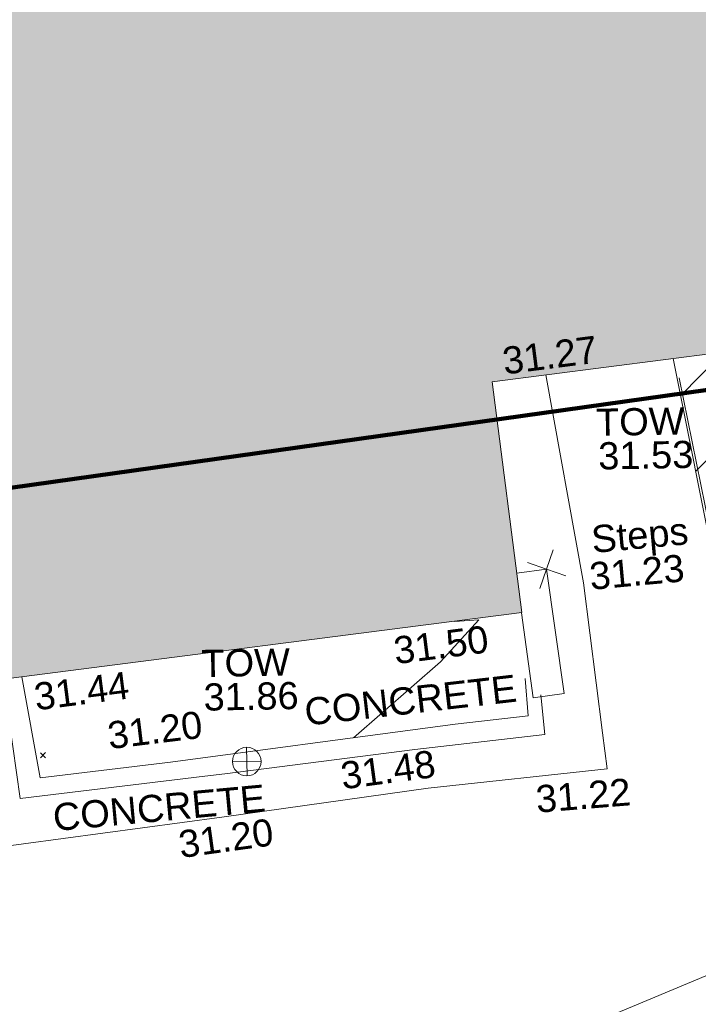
# Model space of a CAD drawing. Header units: millimetres. Extents: x -287732 to 520720, y -88450 to 287754.
# Tile 292 of 383: x 209520 to 218881, y 109684 to 123265. Entities that reach past the tile are written whole.
import ezdxf

# ---------------------------------------------------------------- set-up
doc = ezdxf.new("R2010")
doc.units = ezdxf.units.MM
doc.linetypes.add('IMPORT-HIDDEN2 _3_', pattern=[4762.5, 3175, -1587.5])
doc.linetypes.add('IMPORT-UG_ELEC_STREET LIGHTING_QLB2 _2_', pattern=[2700, 1500, -300.0000000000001, 0, -250, 150, -300.0000000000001, 0, -200])
for name, color, linetype, lineweight, true_color in [('00_TOPO_TOP_OF_WALL', 7, 'Continuous', 9, 0x666666), ('00_UAV_BUILDING_OUTLINE', 5, 'Continuous', 9, 0x0000ff), ('00_UAV_CONCRETE', 9, 'Continuous', 9, 0x808080), ('00_UAV_FENCE', 7, 'Continuous', 9, 0x264c2f), ('00_UAV_STEPS', 7, 'Continuous', 9, 0x666666), ('00_UAV_TOP_OF_WALL', 7, 'Continuous', 9, 0x666666), ('00_UAV_WALL', 7, 'Continuous', 9, 0x7c00a5), ('01_DTM_CONTOUR_MNR', 7, 'Continuous', 9, 0xa5a552), ('12333-PUM-2D-U-0001-C01 - Rev2_REVIT IMPORT_dwg', 7, 'Continuous', 9, 0x767676), ('A_RHA_Line', 7, 'Continuous', 9, 0x00a600), ('PUM-CHAMBER EXTENTS', 6, 'IMPORT-HIDDEN2 _3_', 9, 0xff00ff), ('PUM-UNABLE TO SURVEY', 190, 'Continuous', 9, 0x7f00ff)]:
    doc.layers.add(name, color=color, linetype=linetype, lineweight=lineweight, true_color=true_color)
for name, color, linetype, lineweight in [('00_UAV_SURVEY_TEXT', 7, 'Continuous', 9), ('A_RHA_Detail', 7, 'Continuous', 9), ('GEN-TEXT', 7, 'Continuous', 9)]:
    doc.layers.add(name, color=color, linetype=linetype, lineweight=lineweight)
doc.styles.add('Swis721 Lt BT_2', font='swissl.ttf', dxfattribs={"height": 375})

# ---------------------------------------------------------------- blocks, each defined once
blk = doc.blocks.new('12333-PUM-2D-U-0001-C01 - Rev2_REVIT IMPORT_dwg_MSL_Node_Linework_1-2077247-Site Location Plan Proposed')
at = {"layer": '00_UAV_STEPS', "color": 254, "true_color": 0xcccccc, "flags": 128}
for points in [[(256.5421955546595, 704.8438894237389), (0, 0), (-704.8438894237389, 256.5421955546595)], [(704.8438894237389, -256.5421955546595), (0, 0), (-256.5421955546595, -704.8438894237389)]]:
    blk.add_lwpolyline(points, dxfattribs=at)
blk = doc.blocks.new('12333-PUM-2D-U-0001-C01 - Rev2_REVIT IMPORT_dwg_TOW-2077249-Site Location Plan Proposed')
at = {"layer": '00_TOPO_TOP_OF_WALL', "color": 254, "true_color": 0xcccccc, "flags": 128}
for points in [[(0, 525.0554400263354), (0, 0), (-525.0554401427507, 0)], [(525.0554401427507, 0), (0, 0), (0, -525.0554400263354)]]:
    blk.add_lwpolyline(points, dxfattribs=at)
at = {"layer": '00_TOPO_TOP_OF_WALL', "color": 254, "true_color": 0xcccccc}
blk.add_circle((0, 0), 525.0554401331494, dxfattribs=at)
blk = doc.blocks.new('12333-PUM-2D-U-0001-C01 - Rev2_REVIT IMPORT_dwg_MGS62954_T2_Galway_ITM_3d_Rev1-2077680-Site Location Plan Proposed')
at = {"layer": '00_UAV_CONCRETE', "color": 254, "true_color": 0xcccccc, "flags": 128}
blk.add_lwpolyline([(534120767.858876, 725669987.8830876), (534121240.6985, 725667109.9365001), (534121465.4507757, 725665038.8321953), (534121519.6985, 725664538.9365002), (534119048.6985, 725664313.9365001), (534117047.5449939, 725664070.7991518), (534116192.6985, 725663966.9365002), (534112900.6985, 725663583.9365001), (534112804.5980598, 725664401.9342959), (534112732.6985001, 725665013.9365001), (534110645.6985, 725664797.9365001), (534108480.5900001, 725664540.9945)], dxfattribs=at)
at = {"layer": '00_UAV_FENCE', "color": 254, "true_color": 0xcccccc, "flags": 128}
blk.add_lwpolyline([(534122607.6985, 725669914.9365001), (534123043.6985002, 725667551.9365001), (534123486.2972962, 725664994.7941326), (534123560.6985002, 725664564.9365002), (534124179.6985, 725661540.9365002), (534124438.1148047, 725660094.410857), (534124691.6985, 725658674.9365002), (534125122.6985, 725656058.9365)], dxfattribs=at)
at = {"layer": '00_UAV_STEPS', "color": 254, "true_color": 0xcccccc, "flags": 128}
blk.add_lwpolyline([(534120323.0375445, 725667257.5381341), (534120734.0830002, 725667308.0510001), (534120945.0830001, 725665591.0510001), (534120519.3045791, 725665538.7276181), (534120375.0076238, 725666712.935544)], dxfattribs=at)
at = {"layer": '00_UAV_WALL', "color": 254, "true_color": 0xcccccc, "flags": 128}
for points in [[(534113468.2476581, 725665948.0988885), (534113696.6985, 725664553.9365), (534115498.6985, 725664735.9365), (534117261.9498932, 725664940.092314), (534117329.6985, 725664947.9365001), (534119435.6985002, 725665193.9365), (534120442.6985, 725665288.9365001), (534120413.6985002, 725665806.9365)], [(534120623.0830001, 725665578.0510001), (534120670.0830001, 725665029.0510001), (534118872.0830001, 725664854.0510001), (534116245.6849055, 725664563.6363298), (534115969.083, 725664533.0510001), (534113418.6985002, 725664273.9365002), (534113240.6985, 725665708.9365001), (534112532.5482023, 725665635.2392513), (534111299.6985, 725665506.9365001), (534108465.5900001, 725665177.9944999)]]:
    blk.add_lwpolyline(points, dxfattribs=at)
at = {"layer": '01_DTM_CONTOUR_MNR', "color": 254, "true_color": 0xcccccc, "flags": 128}
for points in [[(534118029.6394298, 725665029.695982), (534119247.2952049, 725666056.3736265), (534119787.0414732, 725666626.9525874), (534119450.0000001, 725666610.0000001), (534119486.5407599, 725666611.7324135), (534119478.0051004, 725666613.6038148)], [(534132621.278924, 725666251.0438238), (534132012.1036163, 725665753.8511088), (534130430.0000002, 725664752.804503), (534127292.8535871, 725664564.4926705), (534127140, 725664570.0000002), (534127078.6583102, 725664457.5301765), (534126502.9710822, 725663531.7854477), (534126020.0000001, 725663230), (534126034.9705883, 725663032.4764707), (534126070.0000001, 725662620), (534124572.9100905, 725662187.9113413), (534124000, 725662400.0000001), (534123704.2165588, 725662076.5978662), (534123140.5701492, 725661783.9195383), (534120430.0000002, 725660706.8051281), (534119896.1654136, 725660420.0000001), (534118430.0000002, 725659420), (534117542.5037524, 725658777.3303037)]]:
    blk.add_lwpolyline(points, dxfattribs=at)
at = {"xscale": 0.375, "yscale": 0.375, "zscale": 0.375}
for name, p in [('12333-PUM-2D-U-0001-C01 - Rev2_REVIT IMPORT_dwg_MSL_Node_Linework_1-2077247-Site Location Plan Proposed', (534120734.083, 725667308.051)), ('12333-PUM-2D-U-0001-C01 - Rev2_REVIT IMPORT_dwg_TOW-2077249-Site Location Plan Proposed', (534116552.6985, 725664726.9365001))]:
    blk.add_blockref(name, p, dxfattribs=at)
at = {"layer": '00_UAV_BUILDING_OUTLINE', "color": 251, "true_color": 0x666666, "char_height": 375, "width": 1495.902363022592, "attachment_point": 1, "line_spacing_factor": 1.005061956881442, "style": 'Swis721 Lt BT_2'}
for s, insert, rotation in [('31.27', (534120157.7557806, 725670373.8454967), 6.319040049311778), ('31.50', (534118586.8980126, 725666405.3646615), 6.3190400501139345), ('31.44', (534113617.5645173, 725665855.0735803), 6.319040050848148)]:
    blk.add_mtext(s, dxfattribs=dict(at, insert=insert, rotation=rotation))
at = {"layer": '00_UAV_CONCRETE', "color": 251, "true_color": 0x666666, "char_height": 375, "width": 1495.902363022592, "attachment_point": 1, "line_spacing_factor": 1.005061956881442, "style": 'Swis721 Lt BT_2'}
for s, insert, rotation in [('31.22', (534120518.705962, 725664324.758845), 3.5741577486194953), ('31.20', (534115573.1948905, 725663783.0375212), 6.886962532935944)]:
    blk.add_mtext(s, dxfattribs=dict(at, insert=insert, rotation=rotation))
at = {"layer": '00_UAV_STEPS', "char_height": 375, "attachment_point": 1, "rotation": 4.233739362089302, "line_spacing_factor": 1.005061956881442, "style": 'Swis721 Lt BT_2'}
for s, insert, width in [('Steps', (534121345.0542634, 725667893.5055903), 1552.889119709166), ('31.23', (534121310.3632243, 725667385.2765621), 1495.902363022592)]:
    blk.add_mtext(s, dxfattribs=dict(at, insert=insert, width=width))
at = {"layer": '00_UAV_SURVEY_TEXT', "color": 251, "true_color": 0x666666, "char_height": 375, "width": 3286.236302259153, "attachment_point": 1, "line_spacing_factor": 1.005061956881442, "style": 'Swis721 Lt BT_2'}
for insert, rotation in [((534117344.5089266, 725665579.5603385), 5.545061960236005), ((534113852.0111625, 725664187.286668), 4.305011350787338)]:
    blk.add_mtext('CONCRETE', dxfattribs=dict(at, insert=insert, rotation=rotation))
at = {"layer": '00_UAV_TOP_OF_WALL', "char_height": 375, "attachment_point": 1, "line_spacing_factor": 1.005061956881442, "style": 'Swis721 Lt BT_2'}
for s, insert, width in [('TOW', (534121450.8058421, 725669508.0627366), 1343.937678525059), ('31.53', (534121473.2677495, 725669044.214814), 1495.902363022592), ('TOW', (534115949.5168515, 725666277.4674969), 1343.937678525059), ('31.86', (534115971.9787588, 725665813.6195743), 1495.902363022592)]:
    blk.add_mtext(s, dxfattribs=dict(at, insert=insert, width=width))
at = {"layer": '00_UAV_WALL', "color": 251, "true_color": 0x666666, "char_height": 375, "width": 1495.902363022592, "attachment_point": 1, "line_spacing_factor": 1.005061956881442, "style": 'Swis721 Lt BT_2'}
for s, insert, rotation in [('31.20', (534114621.5178601, 725665303.2951843), 5.9427896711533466), ('31.48', (534117824.9979854, 725664691.2775263), 6.658523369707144)]:
    blk.add_mtext(s, dxfattribs=dict(at, insert=insert, rotation=rotation))
blk = doc.blocks.new('12333-PUM-2D-U-0001-C01 - Rev2_REVIT IMPORT_dwg-1620468-Site Location Plan Proposed')
at = {"layer": 'PUM-CHAMBER EXTENTS', "true_color": 0xfff4d4}
h = blk.add_hatch(dxfattribs=at)
h.set_pattern_fill('FP_14', style=0, pattern_type=2)
h.set_pattern_definition([(45, (-533641079.65, -725615854.3560001), (-618.7184335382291, 618.7184335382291), [])])
h.paths.add_polyline_path([(486377.3501529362, 27208.64382130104), (517415.3501528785, 30952.6438213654), (516341.8313309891, 58191.46038823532), (502815.940048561, 56693.63832639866), (503487.5551271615, 50628.70393428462), (496266.2910908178, 49829.0399146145), (495594.5673347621, 55894.95570471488), (481449.064816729, 54328.51950435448), (484521.5190358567, 37421.10226281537)])
at = {"layer": 'GEN-TEXT', "color": 253, "true_color": 0xaaaaaa}
for p, q in [((472627.9948138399, 48973.28848228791), (472698.7054919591, 49043.99916040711)), ((472698.7054919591, 48973.28848228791), (472627.9948138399, 49043.99916040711))]:
    blk.add_line(p, q, dxfattribs=at)
at = {"layer": 'PUM-UNABLE TO SURVEY', "color": 7, "true_color": 0xfff4d4, "flags": 128}
blk.add_lwpolyline([(481449.064816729, 54328.51950435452), (486377.3501529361, 27208.64382130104), (517415.3501528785, 30952.64382136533), (516341.8313309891, 58191.46038823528)], dxfattribs=at)
blk.add_blockref('12333-PUM-2D-U-0001-C01 - Rev2_REVIT IMPORT_dwg_MGS62954_T2_Galway_ITM_3d_Rev1-2077680-Site Location Plan Proposed', (-533641079.6498471, -725615854.3561786))

msp = doc.modelspace()

# ---------------------------------------------------------------- hatches: boundary and pattern name
at = {"layer": 'A_RHA_Detail', "true_color": 0xc0c0c0}
h = msp.add_hatch(color=9, dxfattribs=at)
h.paths.add_polyline_path([(-80880.60083809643, -68502.79057078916), (-80400.865924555, -68483.41509113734), (-80400.865924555, -62984.64684185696), (-24474.85765177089, -63009.32043784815), (-24456.14471271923, -50840.30023858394), (-36622.55041039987, -50831.65104353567), (-36622.55041039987, -44228.57792613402), (-50959.0526582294, -44218.38599194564), (-50959.0526582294, -42573.78171514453), (-54563.9325804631, -42571.21897729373), (-54565.69773352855, -45054.17447474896), (-92408.82109321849, -45027.27149621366), (-92411.78875845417, -49201.74309222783), (-100061.9988811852, -49201.74309222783), (-100052.2214449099, -64852.82557838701), (-86120.90825229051, -64852.82557838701), (-86092.1662649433, -62957.90041523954), (-84861.10047608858, -62957.90041523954), (-84854.79052929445, -68240.109737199), (-80870.60226892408, -68240.10973722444)])
h.paths.add_polyline_path([(-137238.9269902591, -68461.9384092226), (-132719.7426408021, -68433.0633692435), (-132847.0731201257, -62850.04282283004), (-130454.6837966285, -62916.63108078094), (-130498.2830220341, -61355.85393642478), (-117581.136331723, -61423.42893438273), (-117492.3908565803, -49183.91309190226), (-125136.5200282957, -49178.47881952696), (-125133.572703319, -45032.61887136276), (-163007.1824077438, -45005.6942194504), (-163007.1824076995, -44090.2963411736), (-163123.8521269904, -44090.21339942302), (-163122.6389897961, -42383.75184302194), (-166563.8543419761, -42383.75184298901), (-166565.034908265, -44044.39824208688), (-193158.4656786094, -44025.49275805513), (-193195.152889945, -62863.65652504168), (-137269.7106414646, -62916.63108078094), (-137254.3708868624, -65679.90523788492)])
h.paths.add_polyline_path([(120310.9497607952, -32334.28230164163), (120312.4652266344, -31610.73011961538), (133451.2244789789, -31638.24899384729), (133469.2230092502, -19717.98315780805), (121295.7536929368, -19692.48606430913), (121319.8434528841, -8190.941560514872), (112277.0825930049, -8172.001674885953), (112263.1770823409, -14811.1234547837), (78285.85310969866, -14739.95861438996), (78292.82277619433, -8167.077575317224), (75241.99098605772, -8160.673431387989), (69355.76844233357, -8152.931592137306), (69353.6659720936, -9156.74635762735), (68372.60878945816, -9154.691552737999), (68372.60878945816, -13705.52853215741), (69333.7233474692, -13707.54156770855), (69325.07112547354, -16249.53369228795), (66623.4489111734, -16249.53369228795), (66619.79243935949, -17995.29925530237), (65989.07757494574, -17995.2992552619), (65985.44262772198, -19730.78799483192), (57152.23993377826, -19712.28702421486), (57127.42535098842, -31559.89463417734), (70277.87165424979, -31587.43801817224), (70277.87165431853, -32271.7414715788), (78263.96947909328, -32285.12944888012), (78266.62661740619, -31019.79372153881), (112335.8856506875, -31091.15111860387), (112335.8856506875, -32317.57330553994), (119781.4233959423, -32333.17321913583)])
h.paths.add_polyline_path([(7503.717409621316, -1791.439263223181), (15482.43097392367, -674.0213231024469), (15484.0826588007, 148.1327206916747), (56188.28042539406, 205.5276654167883), (56155.84326007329, 14338.3166313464), (18016.62665935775, 14236.48149539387), (17967.9025208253, 34313.18372071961), (21727.10644863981, 34324.0692624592), (21708.90974962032, 40608.10218321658), (18009.66447159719, 40608.10218321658), (17995.54603706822, 45483.75063442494), (9770.084204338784, 45420.6329473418), (3966.213879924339, 45446.76585222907), (3984.771235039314, 14176.56786832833), (1023.062455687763, 14176.56786837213), (-276.5134647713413, 14190.52623461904), (-231.6790044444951, 5968.135265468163), (-226.4491536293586, 193.7444677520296), (553.0869992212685, 183.4716499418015), (7477.609307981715, 143.2867586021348), (7488.638446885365, -674.0213231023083)])
h.paths.add_polyline_path([(77755.59663317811, 53.47451145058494), (77729.51881611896, 1699.844979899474), (94464.47132486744, 1659.976083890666), (94606.37913471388, 17991.390236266), (88810.4190114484, 18015.03260816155), (88799.89418497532, 14436.74271609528), (69413.88950349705, 14457.8773889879), (69377.35724448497, 99.62816357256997), (75241.99098605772, 67.32134432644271)])
h.paths.add_polyline_path([(61252.12079701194, 46453.95617366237), (105774.7348988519, 46472.68783506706), (105768.2642198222, 61852.61234306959), (92285.13876309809, 61852.61234306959), (92308.59670399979, 65784.30757140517), (96107.4668000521, 65767.60445243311), (96059.68081117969, 75209.20847378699), (101084.8427276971, 75071.88872764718), (104988.0046543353, 74765.36560406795), (108403.6894220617, 74363.8408943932), (112009.2703903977, 73787.25420861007), (115645.3524815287, 73049.69667206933), (116890.8108051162, 72761.69136252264), (120208.9929833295, 71893.18353872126), (120865.241739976, 71703.68484519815), (124135.6329506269, 70669.67317906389), (127435.6253142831, 69480.50055823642), (127820.4368670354, 69394.93141813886), (128274.3081769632, 69331.69585753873), (128731.8791144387, 69306.66104516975), (129189.9401488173, 69320.00258290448), (129645.2782985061, 69371.62688826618), (130094.6997111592, 69461.17185603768), (130535.0520071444, 69588.00939074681), (130963.246434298, 69751.24981927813), (131376.2795165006, 69949.74812590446), (131771.2541232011, 70182.11198903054), (132162.5575600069, 70460.5404660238), (132496.0921583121, 70741.69081113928), (132820.871367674, 71064.98072578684), (133117.4593294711, 71414.31364272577), (133383.77568926, 71787.23923950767), (133616.5473239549, 72178.5372844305), (133817.1647262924, 72590.54524898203), (133982.6025969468, 73017.89547513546), (134111.7005086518, 73457.59040801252), (134203.5529320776, 73906.54590458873), (134257.5155883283, 74361.61286216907), (134272.5462649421, 74819.5993153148), (134250.5259875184, 75277.29281745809), (134189.6227572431, 75731.48297747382), (134090.9274700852, 76178.98397757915), (133955.1324028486, 76616.65691993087), (133783.1900598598, 77041.43184345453), (133576.3064937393, 77450.32925647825), (133335.932843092, 77840.48103920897), (133063.7551572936, 78209.15055532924), (132761.6825665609, 78553.75185442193), (132431.8338935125, 78871.8678050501), (132076.5227905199, 79161.26705197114), (131698.2415080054, 79419.91966861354), (131299.6434187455, 79646.01139197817), (131093.5942456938, 79746.34209763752), (132146.0467355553, 83110.22226145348), (122787.7632953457, 86282.54285518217), (121604.3555412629, 82800.3591886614), (117095.9864227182, 83870.84033785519), (116841.9598400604, 83526.35449572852), (116120.5435466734, 91221.93611972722), (110237.7341284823, 91274.27491021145), (110194.3680786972, 90435.39030214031), (104988.0046543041, 90486.49901390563), (104973.2761846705, 94309.82427956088), (103746.1314668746, 94309.8242795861), (103839.9937121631, 122852.1474271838), (96365.09202306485, 122931.9599470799), (96350.3400238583, 123952.4168585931), (104555.5505249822, 123902.1925226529), (104607.3234458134, 120248.5396156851), (125502.5015002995, 120134.1933400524), (125662.0200253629, 137657.3796882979), (114479.5865733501, 137699.2256881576), (114382.306264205, 129149.9458158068), (104644.159003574, 129187.9975073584), (104577.9931702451, 126217.3903144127), (101184.4926406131, 126159.1566967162), (101264.6166812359, 135959.2655565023), (89967.23178808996, 135988.8856164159), (89927.63362986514, 125823.6463181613), (93630.53562302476, 125840.7948842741), (93580.65688892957, 122931.9599470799), (88697.38835376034, 122904.7310126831), (88679.3898954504, 95739.09143775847), (86378.25848996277, 95739.09143775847), (86378.18187189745, 96178.1008337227), (83279.50743284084, 96200.92083327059), (83273.62493422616, 95735.74732133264), (70169.67509619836, 95733.22421950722), (70166.26842742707, 96272.07409347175), (66674.99731294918, 96257.14073655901), (66654.74538556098, 95755.71092136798), (65784.77231079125, 95755.71092136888), (65887.65094984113, 117470.630565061), (53473.3427162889, 117487.9046429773), (53434.44066309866, 98570.46349063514), (40649.41626916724, 98570.46349063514), (40610.16711559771, 94406.01479078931), (38853.82372868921, 94410.36303440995), (38848.65589191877, 89463.65332729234), (40612.46601912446, 89518.45976927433), (40665.38257362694, 86257.73741128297), (38372.19584460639, 86305.72309285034), (38369.79374539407, 76901.0507917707), (50937.9512507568, 76944.40198294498), (50922.88567286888, 74598.78180889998), (56484.9061132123, 74588.85093771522), (56484.9061132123, 75194.85181995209), (92465.4037153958, 75233.0258166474), (92645.92783662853, 71766.64845094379), (89810.55521366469, 69362.83965827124), (85313.16173974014, 69360.94750420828), (85313.16173974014, 66907.4050808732), (75210.14498263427, 66903.15451589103), (75210.14498263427, 63815.70944550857), (70819.40014309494, 63815.70999200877), (70819.21601505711, 64253.35708059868), (69456.83415683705, 64253.35708059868), (69455.7195737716, 66901.99623166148), (61303.32856759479, 66898.5668068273), (61304.56054988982, 63970.32021231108), (70500.41048208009, 63970.32021219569), (70500.4088543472, 61852.59006207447), (61245.6438848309, 61848.69637488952), (61252.03558504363, 46656.49344428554)])
h.paths.add_polyline_path([(-17153.16561239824, 48569.32684293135), (-17153.16561224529, 60770.38083685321), (-29362.88357759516, 60774.70428694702), (-29362.88357759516, 67399.20394580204), (-43507.24466814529, 67405.01911303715), (-43488.5313307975, 69093.07334175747), (-45766.41866231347, 69109.32868388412), (-45794.3462003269, 67405.01911303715), (-47272.11273194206, 67404.2124544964), (-47272.44887633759, 66454.91798908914), (-86004.56386332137, 66468.63299519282), (-86006.66970787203, 60521.58362721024), (-92662.87722510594, 60521.58362721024), (-92665.2138765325, 50184.35611932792), (-79752.0168396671, 50179.78309939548), (-79752.016597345, 48591.4932381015), (-17157.7163123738, 48569.32845417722)])
h.paths.add_polyline_path([(-201056.4185878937, 48628.75479108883), (-138377.9751621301, 48634.64535779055), (-138377.9751621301, 50133.28201003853), (-125467.710581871, 50134.49626164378), (-125468.6909603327, 60566.1903686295), (-132186.8595614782, 60565.86652591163), (-132187.4203588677, 66533.0197876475), (-170643.3098734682, 66805.61809689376), (-170643.3098732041, 67738.78475848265), (-200340.0100486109, 67488.93693764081), (-200348.7171487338, 60827.78025104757), (-201057.5650552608, 60827.71357558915), (-201056.6510294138, 51102.04313372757)])
h.paths.add_polyline_path([(-240051.5126725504, 54769.19491160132), (-239444.490259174, 54811.10754483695), (-239186.5396223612, 54841.92927608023), (-238764.8191577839, 54940.98166103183), (-238382.4735933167, 55122.46891388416), (-237990.3402229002, 55354.87497234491), (-237269.2031023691, 55936.21515020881), (-237032.4836384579, 56225.56611516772), (-236793.0039602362, 56569.31473944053), (-236554.5880578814, 57004.26389721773), (-236432.7219585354, 57267.46508908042), (-236300.081527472, 57753.26238983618), (-236250.7285154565, 58017.17885684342), (-236235.6490609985, 58516.21786804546), (-236233.2538429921, 58987.85640053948), (-236213.7029795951, 59823.48083769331), (-236363.8287855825, 59820.86038205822), (-236634.0279869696, 60698.06075827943), (-236391.9547756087, 61432.19726339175), (-236225.4740089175, 61435.10319600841), (-236201.6036569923, 62637.68779596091), (-232563.5271750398, 62639.28734435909), (-232563.5271750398, 63049.03842404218), (-232732.1945866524, 63049.15302218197), (-232860.1521277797, 63457.95890274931), (-232731.606808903, 63914.24862697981), (-232560.8209656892, 63914.24862697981), (-232515.1276847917, 70598.00033009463), (-240628.6947849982, 70598.85496273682), (-240629.7923196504, 72350.98321577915), (-246412.6011212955, 72347.36085933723), (-246412.6011212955, 70616.45923936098), (-254449.5805725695, 70618.60952619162), (-254454.637144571, 70754.06491720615), (-254469.7140363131, 73191.66276250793), (-263883.2532625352, 73267.83063688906), (-263902.4181505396, 68260.74348553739), (-263714.8217520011, 68259.82096572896), (-263552.9672900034, 67819.65434396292), (-263719.0883117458, 67392.2068408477), (-263913.6298699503, 67392.20684284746), (-263956.7001913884, 58633.76423459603), (-260181.1963171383, 58611.22607638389), (-260192.3146983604, 56354.25111579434), (-257184.684388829, 56339.46086021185), (-257213.4419957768, 57092.93866021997), (-257338.5163846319, 57093.27331223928), (-257471.0109294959, 57531.74572308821), (-257338.5163845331, 58062.22513696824), (-257203.4956297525, 58064.06881289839), (-257173.5751889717, 58598.54056692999), (-256478.2273617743, 58575.27357994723), (-256478.2273617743, 58788.51859473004), (-256013.0091299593, 58911.92701534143), (-255397.0786664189, 58780.99767617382), (-255397.0786664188, 58595.982422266), (-243809.885361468, 58585.92793201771), (-243805.3570672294, 58352.04527760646), (-243740.939469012, 57884.52572680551), (-243619.0830608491, 57421.84877545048), (-243424.3877545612, 56943.65915412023), (-243247.1437899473, 56608.24157713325), (-243003.0710579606, 56249.99021479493), (-242732.2093200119, 55932.75703082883), (-242371.7230178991, 55603.12658811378), (-242141.255125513, 55424.88676767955), (-241804.9643037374, 55216.88439822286), (-241529.4640827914, 55077.02869055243), (-241100.6275144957, 54917.18295003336), (-240836.2134980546, 54840.82833176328), (-240453.4486195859, 54788.60784130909), (-240218.9578693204, 54777.28227442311)])
h.paths.add_polyline_path([(40276.69022552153, 59895.36417752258), (40328.62676029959, 69196.9439153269), (36588.99968785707, 69217.8245910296), (36619.46637569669, 74674.25962428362), (32264.36460078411, 74687.02318924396), (32233.48293867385, 69156.26826306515), (11916.69390495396, 69269.70959686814), (11966.66200111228, 78218.75165974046), (29087.509017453, 78123.15526808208), (29143.44567205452, 88141.1370047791), (15719.348796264, 88216.09212953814), (15732.60379610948, 90589.9978889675), (4594.294101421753, 90652.19003489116), (4525.129359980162, 78265.12250449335), (10096.76365553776, 78234.01258731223), (10077.43887221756, 74773.03821910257), (4547.641142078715, 74803.91453678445), (4465.579974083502, 60107.1600234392), (19125.89094760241, 60025.30234268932), (19139.86249374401, 62527.53804644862), (31738.59196305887, 62457.19146404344), (31724.55430858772, 59943.11609815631), (38369.79364225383, 59906.01157293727)])
h.paths.add_polyline_path([(-246083.0241259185, 72334.29150213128), (-246083.0594797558, 72334.30275087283), (-246208.2905500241, 72334.29150213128)])
h.paths.add_polyline_path([(-114575.3004830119, 112178.0758695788), (-114575.3246435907, 112178.0758695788), (-114707.2752166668, 115801.5811617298)])
h.paths.add_polyline_path([(-154699.9178765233, 101760.4080976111), (-114382.050333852, 101776.0542914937), (-114382.050333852, 106926.9360164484), (-113755.641395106, 106927.1792101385), (-113757.5507412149, 111847.2721531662), (-114431.6837526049, 111847.2721531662), (-114431.8097758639, 112178.0758695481), (-114575.3004830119, 112178.0758695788), (-114578.9984943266, 121707.2390833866), (-123056.9849702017, 121707.2390833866), (-123068.8201032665, 156452.7036899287), (-119381.2340625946, 156454.1348067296), (-119381.2340625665, 160165.8597952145), (-115501.031452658, 160167.3662801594), (-115503.3750945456, 166206.5793118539), (-132411.7987151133, 166599.6604729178), (-132411.8243278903, 166665.6603411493), (-135275.0124468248, 166664.5490317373), (-135275.0124468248, 166628.1883101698), (-135911.3205076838, 166628.1944502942), (-135911.3479256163, 166352.1604668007), (-152521.1633846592, 166345.7146753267), (-152518.3680955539, 159142.6836790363), (-150699.3133726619, 159117.9265656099), (-150758.5477087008, 122560.691203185), (-151059.2005266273, 122560.691203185), (-151061.0981347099, 121302.4374932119), (-154138.3148337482, 121372.6012653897), (-154138.3148337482, 121865.1834517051), (-154704.3888425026, 121867.2611370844), (-154688.5451973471, 119352.3937021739), (-154745.5933227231, 119352.3715636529), (-154745.5763474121, 118722.1532660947), (-160794.1544526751, 118748.7442832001), (-160794.1544526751, 119410.5425977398), (-163852.1622693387, 119422.408321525), (-163855.0715294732, 118762.2003111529), (-167568.6765459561, 118778.5256058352), (-166634.6619849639, 124395.1277019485), (-166930.050559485, 124500.0918161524), (-167568.6765459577, 124707.6250903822), (-168028.2173235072, 124841.3808647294), (-168630.5006276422, 124991.3056740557), (-169238.2056069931, 125117.4693074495), (-169850.3952285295, 125219.6772876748), (-170466.1255403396, 125297.7720169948), (-171089.11025998, 125351.8553033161), (-171704.4065937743, 125381.1774255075), (-172325.0479971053, 125386.3595015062), (-172782.2248668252, 125374.5832362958), (-173401.7764235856, 125337.4554476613), (-174109.844898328, 125263.4341236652), (-174634.1213722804, 125190.4100126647), (-175245.0145766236, 125080.719099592), (-176047.1958093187, 124895.7675260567), (-176665.4852587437, 124724.7228134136), (-177045.3001228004, 124609.1129151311), (-177631.5127792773, 124405.2077276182), (-176665.4852586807, 118818.5158794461), (-177558.9402083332, 118822.4435768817), (-177662.2853368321, 125263.4341236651), (-176365.3912351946, 126542.9270807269), (-159462.2970490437, 126319.910391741), (-157057.7396790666, 128609.0850976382), (-157060.6673204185, 136153.1661957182), (-158638.8016610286, 137740.2441626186), (-159352.3735831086, 137740.2441626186), (-161634.4140634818, 140201.1078539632), (-168727.9404945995, 140256.8191146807), (-171035.0401161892, 137942.8847305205), (-174184.1459014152, 137942.8847305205), (-176460.1167434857, 140292.2858551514), (-177341.6856934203, 140292.2858551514), (-177341.7113613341, 140358.4281613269), (-183428.5803825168, 140356.0660244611), (-185921.6385985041, 137917.4639994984), (-185921.6385985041, 131757.3091155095), (-186906.8767412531, 131756.9267733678), (-187725.3914540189, 130809.9989183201), (-187724.058890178, 127376.1828148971), (-186481.0281350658, 126304.5577463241), (-186479.4846754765, 122327.2959175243), (-185176.2828158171, 121059.4673825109), (-180304.1129154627, 121059.4673824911), (-180304.1136492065, 118802.0484409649), (-193555.3706955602, 118802.0484409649), (-193555.368699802, 133117.8341649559), (-192593.6442938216, 133118.2073819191), (-192593.6442938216, 134200.8158367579), (-192224.6284783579, 134200.9592041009), (-192225.5653014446, 136615.0101267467), (-192595.0012460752, 136615.0101267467), (-192595.4357332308, 137734.4745165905), (-193589.2709668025, 137734.4746851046), (-193589.2685988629, 147474.570583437), (-193163.2062206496, 147492.8644732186), (-192765.7252967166, 147531.087133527), (-192359.9383250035, 147589.5931622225), (-192199.8207947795, 147616.5827294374), (-191882.7548926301, 147682.9245600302), (-191568.5380070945, 147761.6632019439), (-191257.654638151, 147852.677242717), (-190828.6072909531, 148002.2045655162), (-190647.7999969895, 148070.9514233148), (-190349.7690789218, 148197.8750094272), (-190056.9509284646, 148336.4013817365), (-189769.797051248, 148486.3169427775), (-189405.3590254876, 148698.0567944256), (-189132.906026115, 148873.2749095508), (-188867.542109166, 149059.0543929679), (-188609.6764469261, 149255.1087866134), (-188354.9814055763, 149465.3525772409), (-188079.6339208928, 149713.879248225), (-187884.9836199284, 149901.8220103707), (-187545.928247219, 150265.8040604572), (-187446.29984479, 150378.3960832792), (-187241.3270201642, 150629.2310214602), (-187046.3599558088, 150887.9197697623), (-186861.6992771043, 151154.0634500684), (-186546.1373636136, 151669.829875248), (-186524.4196769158, 151707.0632450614), (-163675.2898318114, 151669.829875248), (-163687.5843045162, 148134.07679455), (-157303.6541541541, 148136.492106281), (-157303.6541541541, 155759.91501608), (-157557.4317586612, 155765.0384228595), (-157555.9168973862, 166678.0466575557), (-187009.2021991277, 166699.7464767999), (-187013.0952111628, 162054.4009359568), (-188707.17754695, 162044.5925187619), (-188705.9961892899, 155021.5333641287), (-188737.9999316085, 154650.5326604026), (-188799.0133969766, 154283.1866125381), (-188857.2045401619, 154035.4341107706), (-188966.1106131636, 153679.3368924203), (-189102.6200311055, 153332.8820747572), (-189265.8911675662, 152998.2056672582), (-189454.9174011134, 152677.371060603), (-189645.2484685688, 152421.3220123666), (-189916.9563410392, 152104.2450531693), (-190212.7041973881, 151809.4634871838), (-190530.6686598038, 151538.7947471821), (-190868.8893671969, 151293.9075915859), (-191225.281078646, 151076.3118324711), (-191597.6465194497, 150887.3490191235), (-192092.8415776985, 150682.5621956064), (-192519.2468154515, 150561.8451365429), (-192903.8930791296, 150482.240889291), (-193187.215491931, 150440.8868273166), (-193594.1866364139, 150407.1257787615), (-193594.5952989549, 151459.9895227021), (-205369.2399268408, 151455.4201247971), (-205354.4523517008, 113350.0822379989), (-207187.1580384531, 113349.3710182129), (-207184.3024929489, 105991.0636522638), (-205312.8748221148, 105991.1901500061), (-205311.2362476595, 101769.6553082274), (-175488.6451201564, 101781.2285901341), (-175488.6451201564, 110889.6985621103), (-154703.4627663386, 110897.5679794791), (-154700.2792295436, 102691.5597281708)])
h.paths.add_polyline_path([(193735.9435693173, 113047.8274774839), (208865.0938716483, 114991.0266430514), (208976.1154123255, 114126.6471160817), (216447.8967332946, 115086.3281915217), (216038.7305308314, 118271.9702413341), (232648.5073383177, 120405.3421626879), (233425.993615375, 114352.0734369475), (240632.2017567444, 115277.6440988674), (239854.8412683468, 121329.9334727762), (256406.8682407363, 123455.8879629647), (257091.7572256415, 118089.1198988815), (264572.2871227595, 119040.8180953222), (261877.8350555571, 138524.7609215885), (259178.7147038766, 138221.6086035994), (259197.3483655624, 137439.0084132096), (254686.1480587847, 136897.0007612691), (255412.6810205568, 131314.8303176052), (240852.7447969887, 129522.4514056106), (239771.0426543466, 137918.8519126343), (240649.5822431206, 138010.1984551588), (240062.3063116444, 142776.6750342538), (239165.7694642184, 142685.0143484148), (237630.9646614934, 151018.3171732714), (266172.8791088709, 154560.7889781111), (271297.1876944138, 142612.4006970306), (276531.7397502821, 144861.098714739), (274941.5029779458, 148527.9037281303), (302074.5307653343, 160134.9084326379), (300215.9323773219, 164320.1841173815), (301528.1613272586, 164907.0997989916), (300405.1237791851, 167477.8916353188), (299016.6944531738, 166945.7181824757), (295626.7488506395, 174518.754428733), (294333.0289184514, 177537.1551681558), (287288.8475947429, 174518.754428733), (289427.6893504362, 169661.0163463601), (272956.7816584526, 162557.1203578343), (271943.2187787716, 164897.4305293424), (267016.3118217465, 162764.0369715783), (268502.3094164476, 159357.0430143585), (265200.4029574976, 157946.4096681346), (226856.416695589, 153146.7821792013), (227510.3041274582, 148852.0205334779), (228280.9873165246, 141179.0007483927), (227302.3544112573, 141050.281300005), (227895.3788235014, 136433.1758633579), (228748.5501749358, 136523.8855003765), (229602.3077302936, 128023.7667641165), (217691.2359889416, 126493.8999679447), (217642.3600127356, 126874.433267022), (215138.5007311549, 126552.8357430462), (215194.9980427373, 126112.965074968), (215015.6132226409, 126089.924757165), (214840.9672575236, 127449.66446064), (192258.7012018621, 124549.1816390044), (193486.3576426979, 114991.0266430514)])
h.paths.add_polyline_path([(-78076.24187439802, 117605.5188722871), (-78076.23951902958, 117610.0871211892), (-78070.318122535, 129485.7330792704), (-74723.15926543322, 129478.385255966), (-74723.15926543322, 125435.7860624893), (-48015.64546086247, 125380.0246061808), (-47996.55031653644, 135872.5822179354), (-61198.15919578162, 135901.5630078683), (-74714.72264144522, 135923.5088764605), (-74723.6287602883, 131865.2975510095), (-78070.318122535, 131872.642169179), (-78062.97909487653, 149549.7689430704), (-58292.26570492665, 149541.5607197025), (-58292.26570491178, 148946.2407608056), (-37707.70924046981, 148937.6946533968), (-37703.30827430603, 159740.0672041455), (-44148.26955755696, 159742.7429641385), (-44148.26955755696, 162961.3319174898), (-49829.95437583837, 162961.3319174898), (-49830.92144130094, 160632.0129326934), (-78494.09026625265, 160643.9130440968), (-78494.09026625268, 161615.1537738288), (-78739.225852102, 161615.2555472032), (-78691.7919454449, 168187.9195488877), (-90844.57645036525, 168126.8149079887), (-90962.52567694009, 152686.7636277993), (-89064.97866809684, 152685.9758215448), (-89079.54115380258, 117610.0871211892), (-78374.80218507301, 117605.6428258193)])
h.paths.add_polyline_path([(69254.82576126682, 129235.9722870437), (69259.97086178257, 136167.789247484), (86068.0992678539, 136131.0235193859), (86008.66431381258, 164703.3084147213), (58789.63167882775, 164723.511581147), (58789.63167882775, 170119.2062865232), (54460.1632489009, 170122.4198087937), (54457.21717773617, 166153.279245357), (47042.2151650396, 166158.7829869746), (47041.10931533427, 164668.9097040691), (39173.27935198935, 164674.7495545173), (39172.83712618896, 164078.9539098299), (17014.87910992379, 164095.4005254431), (17002.38841206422, 147267.1142245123), (12659.63471563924, 147267.1142245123), (12653.60087534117, 139137.9291796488), (17031.41608901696, 139134.6797717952), (17024.5879174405, 129935.3194463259), (39191.34773726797, 129918.8662983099), (39191.34773726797, 129258.2867272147), (69014.0340609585, 129236.1510132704)])
h.paths.add_polyline_path([(39265.62356917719, 139467.8223435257), (33050.91021530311, 139484.1586867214), (33087.56357182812, 153427.9220784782), (39277.60130889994, 153411.6505991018), (39277.60130890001, 152830.3127277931), (43058.29603858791, 152820.3745823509), (43024.83899408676, 140092.5601633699), (39267.2657899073, 140092.5601633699)])
h.paths.add_polyline_path([(1979.548949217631, 189123.2414339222), (18699.10403225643, 189180.0465563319), (18678.46874730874, 195253.6675675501), (24349.02704561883, 195272.9334348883), (24334.96888372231, 199550.7690688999), (28829.78348974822, 199566.0403168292), (28798.3577216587, 208815.6446464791), (24334.949615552, 208806.151404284), (24333.90624841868, 209113.2475694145), (16811.59093053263, 209087.6903002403), (16806.58456499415, 208843.5909093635), (6772.293057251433, 208809.4991440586), (6797.166076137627, 201488.5780549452), (-8471.058649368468, 201436.7038490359), (-8471.058649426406, 200429.0172028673), (-11856.09020770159, 200417.5164702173), (-11823.72827009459, 190892.3684138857), (-7614.729360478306, 190906.6685966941), (-7614.729360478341, 190170.8290169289), (-4608.619189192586, 190169.2993656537), (-4608.238782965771, 190916.8832264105), (1973.379031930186, 190939.2444180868), (1977.122761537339, 189837.3456693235)])
h.paths.add_polyline_path([(-20506.22133143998, 190640.0286460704), (-20122.28942212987, 206347.1214480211), (-41550.34215551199, 207015.2557957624), (-41462.26177903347, 210449.6195896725), (-31391.41053372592, 210152.0276719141), (-31078.64493155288, 223862.5743669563), (-44305.08575743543, 224230.7972280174), (-44490.79956591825, 211865.5542346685), (-47510.12209648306, 211942.9901385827), (-47722.57925071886, 203659.0205614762), (-47076.06680548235, 203635.3001465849), (-47175.4684425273, 199531.9403872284), (-46801.21126120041, 199520.4703269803), (-46873.68175963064, 195478.5899481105), (-44600.40472248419, 195425.2559779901), (-44685.88459507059, 192243.2795180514), (-38073.99929115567, 192135.6564362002), (-38104.39995468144, 191126.972250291), (-21537.79264466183, 190668.5723412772)])
h.paths.add_polyline_path([(16801.02360973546, 195961.500137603), (9656.615133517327, 196015.1086063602), (9643.838150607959, 199513.9922857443), (11631.77992468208, 199485.8321209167), (11631.7920940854, 203322.2460456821), (16806.58456511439, 203391.4855728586), (16801.0407710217, 195984.4293109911)])
h.paths.add_polyline_path([(122084.9264926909, 200536.2570557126), (122088.1805162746, 206386.1947929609), (125211.1061638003, 206386.1947929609), (125211.1162733, 206645.8932837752), (126202.7098976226, 206645.8932838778), (126203.0204769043, 207041.0477229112), (130401.4034741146, 206979.0758390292), (130444.2691124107, 209883.280297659), (126202.8383603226, 209945.8832030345), (126203.0204769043, 214624.1281189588), (127364.791950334, 214624.1281190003), (127365.2106673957, 225380.2058567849), (126159.8599207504, 225380.2527798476), (126207.4133336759, 241475.3410923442), (119482.5411291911, 241495.8747898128), (119479.2041949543, 246182.0096278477), (109943.9121324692, 246175.2196735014), (109953.2702601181, 233033.381429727), (115000.5285021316, 233033.3814296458), (114999.579292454, 208653.4991933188), (112026.3032630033, 208653.4991933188), (112024.3519988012, 200538.6761891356), (122024.6079402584, 200536.2715596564)])
h.paths.add_polyline_path([(30087.05071580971, 200986.75440713), (38030.67179071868, 201028.6865660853), (38030.67179071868, 202922.9731660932), (38109.89531492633, 202923.3913649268), (38067.25569096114, 208827.6066631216), (38013.35839378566, 208827.6672237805), (38012.38630971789, 209012.5383931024), (30044.90685988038, 208970.480297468), (30076.83023715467, 202922.9203834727)])
h.paths.add_polyline_path([(195986.2599417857, 205661.5722736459), (202896.8751332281, 206052.0074670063), (202676.8862551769, 209945.7611691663), (195766.2710618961, 209555.3259759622)])
h.paths.add_polyline_path([(-91652.40581580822, 206392.6172135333), (-79454.24421187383, 206432.5105635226), (-79629.29258199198, 238245.6998510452), (-68904.21147484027, 238215.095164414), (-68918.55832832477, 246312.9061543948), (-68918.56040493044, 246314.0782553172), (-68756.515268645, 246312.9061543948), (-68755.20581930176, 246638.9786699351), (-79620.07671794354, 246651.3624133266), (-79606.5628449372, 247343.5411849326), (-82154.50636787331, 247318.0695596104), (-82154.50636787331, 247488.1275895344), (-91640.64698348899, 247472.5371040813), (-91638.72040628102, 246846.4753752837), (-131470.3702759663, 246641.42150215), (-131470.3702759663, 250159.5419305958), (-142857.1087886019, 250176.7939677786), (-142864.0554935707, 246220.0701029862), (-165118.8027587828, 246272.3986783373), (-165040.0492656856, 253907.936045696), (-178677.4727934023, 253929.5079730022), (-178699.5521575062, 238176.7234097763), (-138599.3373496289, 238209.4781454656), (-138548.4479938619, 206627.5237025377), (-126646.6702863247, 206572.2299428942), (-126666.6805510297, 234825.8818836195), (-124962.7180531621, 234825.9534805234), (-124969.0241559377, 234688.4891474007), (-91595.61129713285, 234664.3133306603), (-91650.87307429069, 207155.5994723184)])
h.paths.add_polyline_path([(142123.7078574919, 209113.5383730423), (152768.4446292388, 209127.3137314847), (152745.2992288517, 227012.63380935), (142100.5623961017, 226998.8584508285), (142121.8067345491, 210582.5602643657)])
h.paths.add_polyline_path([(168998.8561129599, 209274.9592350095), (169026.8416078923, 226860.3446540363), (161686.6780314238, 226876.6646907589), (161647.6783165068, 209291.3037608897), (168846.6177107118, 209275.2977201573)])
h.paths.add_polyline_path([(49761.46820719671, 218476.5678095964), (49794.00484360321, 223316.1680811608), (41274.07755982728, 223363.4010619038), (41273.58999769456, 223290.8795634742), (32187.30576796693, 223351.9666549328), (32202.10532419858, 225553.2987454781), (20081.83724695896, 225634.7833114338), (20035.26675877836, 218707.7438801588), (31566.33951793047, 218630.2204881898), (31566.12891731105, 218598.8950898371), (49750.1971391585, 218476.6435849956)])
h.paths.add_polyline_path([(162361.9830851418, 234154.05208666), (162366.6425722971, 241589.9129272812), (135261.102696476, 241630.986197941), (135249.088870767, 234197.8735112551), (160249.0277027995, 234157.4671671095)])
h.paths.add_polyline_path([(176458.8604389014, 246709.5724700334), (176516.2484477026, 252173.1529804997), (168884.2833866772, 252253.3171281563), (168934.86529241, 257068.9279575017), (164355.0504715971, 257117.0331241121), (164296.1746742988, 251511.808811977), (164416.8965511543, 251510.5407811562), (164367.8024342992, 246836.573754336), (171460.1142273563, 246762.0779818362)])

# ---------------------------------------------------------------- linework, layer by layer
at = {"layer": 'A_RHA_Line', "color": 1, "lineweight": 140, "true_color": 0xff0000}
msp.add_line((174337.8514295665, 111883.409255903), (269567.0467974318, 125266.9998609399), dxfattribs=at)
at = {"layer": 'A_RHA_Line', "color": 7}
for p, q in [((216038.7305308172, 118271.9702413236), (232648.5073383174, 120405.3421627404)), ((216447.8967332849, 115086.3281915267), (216038.7305308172, 118271.9702413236)), ((208976.1154122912, 114126.6471160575), (216447.8967332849, 115086.3281915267))]:
    msp.add_line(p, q, dxfattribs=at)

# ---------------------------------------------------------------- block references
at = {"layer": '12333-PUM-2D-U-0001-C01 - Rev2_REVIT IMPORT_dwg', "color": 254, "linetype": 'IMPORT-UG_ELEC_STREET LIGHTING_QLB2 _2_', "true_color": 0xffd4d4, "rotation": 0.9999999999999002}
msp.add_blockref('12333-PUM-2D-U-0001-C01 - Rev2_REVIT IMPORT_dwg-1620468-Site Location Plan Proposed', (-261895.0770586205, 55869.5817132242), dxfattribs=at)

doc.saveas('drawing.dxf')
